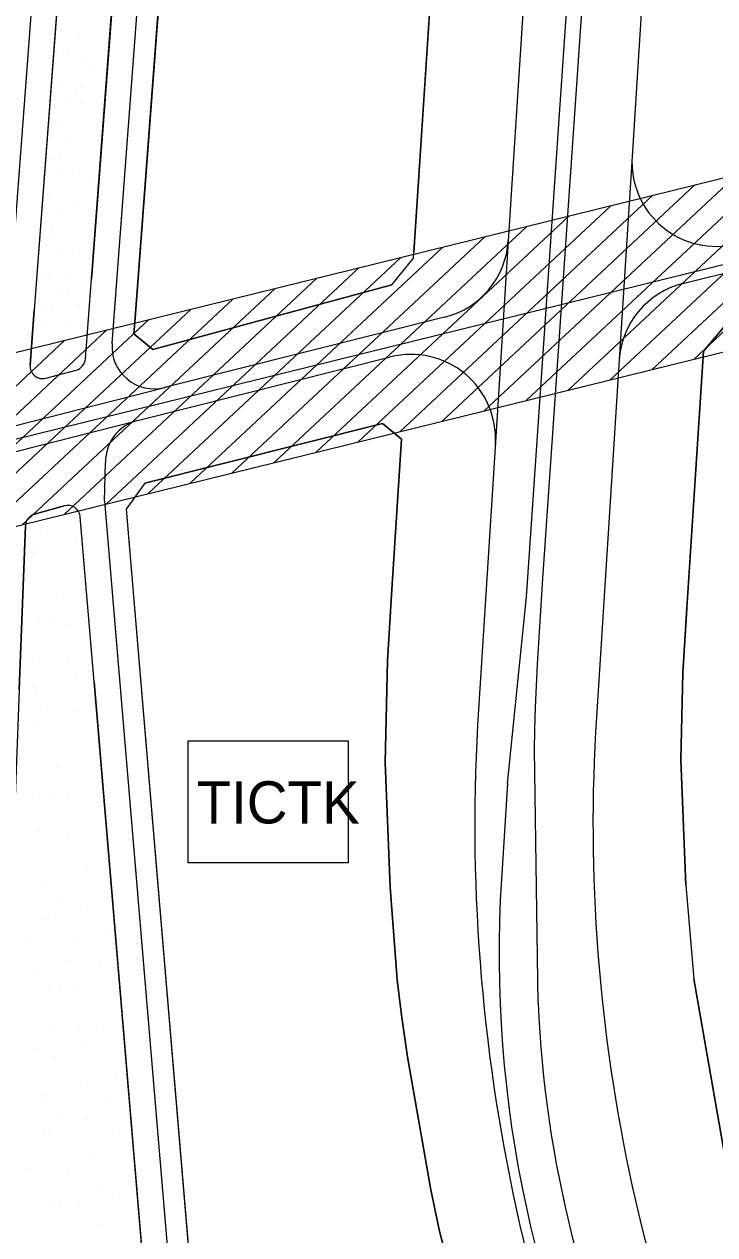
# Model space of a CAD drawing. Extents: x 419109 to 421295, y 4452223 to 4457798.
# Drawn here: x 419934.4 to 420098, y 4452516.3 to 4452803.2 of the extents above; entities that cross this region are included whole.
import ezdxf

# ---------------------------------------------------------------- set-up
doc = ezdxf.new("R2010")
doc.units = 0
for name, color, linetype in [('ADA', 7, 'Continuous'), ('ADAKENARI', 7, 'Continuous'), ('Default', 7, 'Continuous'), ('KALDIRIM', 7, 'Continuous'), ('LJ_SEMBOL', 7, 'Continuous'), ('PL_REKRASYON', 7, 'Continuous'), ('PL_TURZM', 7, 'Continuous'), ('RAYLI_TOPLU_TAŞIMA_HATTI', 7, 'Continuous'), ('TA_ENH_154', 7, 'Continuous'), ('TA_ENH_KORUMA', 7, 'Continuous'), ('TA_ENH_TARAMA', 7, 'Continuous'), ('TR_PARKALANI', 7, 'Continuous'), ('TR_TİC_TURIZM_K', 7, 'Continuous'), ('TR_TİCK', 7, 'Continuous')]:
    doc.layers.add(name, color=color, linetype=linetype)

# ---------------------------------------------------------------- blocks, each defined once
blk = doc.blocks.new('POINT_DISPLAY')
at = {"layer": 'Default'}
blk.add_line((0, 0), (0, 0), dxfattribs=at)

msp = doc.modelspace()

# ---------------------------------------------------------------- linework, layer by layer
at = {"layer": 'ADA'}
msp.add_line((419958.54, 4452688.24), (419975.57, 4452485.88), dxfattribs=at)
at = {"layer": 'ADAKENARI'}
for p, q in [((419951.73, 4452934.96), (419936.73, 4452735.37)), ((419964.49, 4452931.33), (419950.33, 4452742.81)), ((419960.59, 4452732.56), (419974.93, 4452923.41)), ((420036.21, 4452894.7), (420026.69, 4452749.18)), ((420026.6, 4452747.71), (420026.69, 4452749.18)), ((420021.44, 4452741.42), (420026.6, 4452747.71)), ((419948.91, 4452723.9), (419950.33, 4452742.81)), ((420021.44, 4452741.42), (419964.83, 4452726.12)), ((419935.76, 4452722.41), (419936.73, 4452735.37)), ((419960.38, 4452729.81), (419960.59, 4452732.56)), ((420095.3, 4452725.67), (420100.48, 4452731.87)), ((419964.83, 4452726.12), (419960.38, 4452729.81)), ((420091.32, 4452664.72), (420095.3, 4452725.67)), ((419939.53, 4452719.29), (419946.7, 4452721.22)), ((419962.97, 4452694.44), (420019.27, 4452708.58)), ((420019.27, 4452708.58), (420023.79, 4452704.81)), ((420023.79, 4452704.81), (420021.46, 4452669.21)), ((419962.97, 4452694.44), (419958.54, 4452688.24)), ((419936.83, 4452687.06), (419943.85, 4452689.04)), ((419950.94, 4452647.37), (419947.65, 4452686.41)), ((419933.21, 4452645.51), (419934.65, 4452684.29)), ((420021.46, 4452669.21), (420020.44, 4452652.35)), ((420090.39, 4452649.46), (420091.33, 4452664.89)), ((420020.44, 4452652.35), (420019.91, 4452628.23)), ((420089.94, 4452628.86), (420090.39, 4452649.46)), ((419950.94, 4452647.37), (419964.61, 4452484.96)), ((420091.13, 4452599.18), (420089.94, 4452628.86)), ((420019.91, 4452628.23), (420021.09, 4452598.65)), ((420021.09, 4452598.65), (420022.74, 4452576.7)), ((420091.13, 4452599.18), (420093.03, 4452576.93)), ((420100.03, 4452536.75), (420093.03, 4452576.93)), ((420022.74, 4452576.7), (420023.74, 4452568.37)), ((420023.74, 4452568.37), (420025.19, 4452558.48)), ((420025.19, 4452558.48), (420030.68, 4452526.97)), ((420030.68, 4452526.97), (420032.78, 4452517.2)), ((420032.78, 4452517.2), (420040.61, 4452486.64))]:
    msp.add_line(p, q, dxfattribs=at)
for centre, start, end in [((419945.91, 4452724.12), 285.1172, 355.7022), ((419938.75, 4452722.18), 175.7022, 285.1172), ((419944.66, 4452686.16), 4.812, 105.7614), ((419937.65, 4452684.18), 105.7614, 177.8698)]:
    msp.add_arc(centre, 3, start, end, dxfattribs=at)
at = {"layer": 'KALDIRIM'}
for p, q in [((420101.75, 4453138.55), (420078.39, 4452771.79)), ((419955.19, 4452727.5), (419970.19, 4452927.08)), ((420056.83, 4452873.86), (420049.06, 4452751.85)), ((419938.34, 4452836.87), (419929.4, 4452717.92)), ((420078.39, 4452771.79), (420075.16, 4452721.16)), ((420090.4, 4452741.72), (420149.31, 4452756.51)), ((420049.14, 4452753.04), (420045.79, 4452700.44)), ((420033.97, 4452733.73), (419967.6, 4452717.06)), ((419961.22, 4452709.27), (420021.16, 4452724.32)), ((420075.16, 4452721.16), (420069.93, 4452639)), ((419918.14, 4452704.51), (419967.99, 4452717.15)), ((419916.14, 4452697.81), (419960.66, 4452709.13)), ((420045.79, 4452700.44), (420041.99, 4452640.78)), ((419953.36, 4452690.17), (419953.66, 4452699.33)), ((419953.36, 4452690.17), (419970.59, 4452485.46))]:
    msp.add_line(p, q, dxfattribs=at)
for centre, radius, start, end in [((420098.35, 4452770.52), 20, 176.3547, 284.1002), ((420029.1, 4452753.13), 20, 284.1002, 356.3547), ((420095.28, 4452722.32), 20, 104.1002, 176.3547), ((419965.17, 4452726.75), 10, 175.7022, 284.1002), ((420026.03, 4452704.93), 20, 356.3547, 104.1002), ((419963.65, 4452699.57), 10, 104.1002, 181.382), ((420469.12, 4452613.56), 428, 176.3547, 208.3024), ((420469.12, 4452613.56), 400, 176.3547, 208.3008)]:
    msp.add_arc(centre, radius, start, end, dxfattribs=at)
at = {"layer": 'LJ_SEMBOL'}
msp.add_lwpolyline([(419973.19, 4452633.38), (420011.13, 4452633.38), (420011.13, 4452604.45), (419973.19, 4452604.45)], close=True, dxfattribs=at)
at = {"layer": 'PL_REKRASYON'}
for points in [[(419951.73, 4452934.96), (419936.73, 4452735.37), (419935.76, 4452722.41)], [(419948.91, 4452723.9), (419950.33, 4452742.81), (419964.49, 4452931.33)], [(419939.53, 4452719.29), (419946.7, 4452721.22)], [(419943.85, 4452689.04), (419936.83, 4452687.06)], [(419950.94, 4452647.37), (419947.65, 4452686.41)], [(419934.65, 4452684.29), (419933.21, 4452645.51), (419929.09, 4452534.89), (419927.35, 4452487.89), (419926.71, 4452470.9), (419922.03, 4452345.06)], [(419976.96, 4452338.44), (419968.58, 4452437.87), (419964.61, 4452484.96), (419950.94, 4452647.37)]]:
    msp.add_lwpolyline(points, dxfattribs=at)
for centre, start, end in [((419945.91, 4452724.12), 285.1172, 355.7022), ((419938.75, 4452722.18), 175.7022, 285.1172), ((419944.66, 4452686.16), 4.812, 105.7614), ((419937.65, 4452684.18), 105.7614, 177.8698)]:
    msp.add_arc(centre, 3, start, end, dxfattribs=at)
at = {"layer": 'PL_TURZM'}
for points in [[(419960.59, 4452732.56), (419960.38, 4452729.81), (419964.83, 4452726.12), (420021.44, 4452741.42), (420026.6, 4452747.71), (420026.69, 4452749.18), (420036.21, 4452894.7), (420032.01, 4452901.81), (419979.83, 4452926.27), (419974.93, 4452923.41), (419960.59, 4452732.56)], [(420100.48, 4452731.87), (420095.3, 4452725.67), (420091.33, 4452664.89), (420091.32, 4452664.81), (420091.32, 4452664.72), (420090.39, 4452649.46), (420089.94, 4452628.86), (420091.13, 4452599.18), (420093.03, 4452576.93), (420100.03, 4452536.75)], [(419958.54, 4452688.24), (419975.57, 4452485.88), (419976.12, 4452479.4), (420043.83, 4452477.12), (420040.61, 4452486.64), (420032.78, 4452517.2), (420030.68, 4452526.97), (420025.19, 4452558.48), (420023.74, 4452568.37), (420022.74, 4452576.7), (420021.09, 4452598.65), (420019.91, 4452628.23), (420020.44, 4452652.35), (420021.46, 4452669.21), (420023.79, 4452704.81), (420019.27, 4452708.58), (419962.97, 4452694.44), (419958.54, 4452688.24)]]:
    msp.add_lwpolyline(points, dxfattribs=at)
at = {"layer": 'RAYLI_TOPLU_TAŞIMA_HATTI'}
for p, q in [((420053.37, 4452667.5), (420077.52, 4453019.4)), ((420057.27, 4452671.86), (420081.13, 4453019.42)), ((420048.88, 4452623.22), (420053.37, 4452667.5)), ((420056.11, 4452571.19), (420055.31, 4452625.92)), ((420048.88, 4452623.22), (420047.44, 4452600.56))]:
    msp.add_line(p, q, dxfattribs=at)
msp.add_lwpolyline([(420055.31, 4452625.92), (420055.3, 4452631.03), (420055.38, 4452636.14), (420055.52, 4452641.25), (420055.73, 4452646.36), (420055.98, 4452651.46), (420056.27, 4452656.56), (420056.59, 4452661.66), (420056.93, 4452666.76), (420057.27, 4452671.86)], dxfattribs=at)
for radius, start, end in [(281, 176.3547, 208.3008), (272, 182.425, 205.9007)]:
    msp.add_arc((420327.87, 4452582.7), radius, start, end, dxfattribs=at)
at = {"layer": 'TA_ENH_154'}
msp.add_lwpolyline([(421244.23, 4452871.73), (420603.45, 4452866.93), (420104.11, 4452747.15), (419709.07, 4452649.72), (419353.3, 4452559.56), (419284.53, 4452601.29), (419287.68, 4452599.87), (419484.08, 4452691.72), (419833.95, 4454863.94), (419862.83, 4455014.24)], dxfattribs=at)
at = {"layer": 'TA_ENH_KORUMA'}
msp.add_lwpolyline([(419883.15, 4455014.02), (419853.65, 4454860.46), (419502.14, 4452678.09), (419329.55, 4452597.37), (419356.51, 4452581.01), (419704.22, 4452669.12), (420099.38, 4452766.58), (420601.01, 4452886.92), (421244.44, 4452891.74)], dxfattribs=at)
at = {"layer": 'TA_ENH_TARAMA'}
for p, q in [((420093.08, 4452723.82), (420152.45, 4452779.31)), ((420083.13, 4452721.37), (420142.6, 4452776.95)), ((420063.23, 4452716.46), (420122.89, 4452772.22)), ((420073.18, 4452718.92), (420132.74, 4452774.58)), ((420053.28, 4452714.01), (420113.04, 4452769.86)), ((420043.33, 4452711.56), (420103.19, 4452767.49)), ((420033.38, 4452709.1), (420093.28, 4452765.08)), ((420023.43, 4452706.65), (420083.33, 4452762.62)), ((420003.54, 4452701.74), (420063.43, 4452757.71)), ((420013.49, 4452704.19), (420073.38, 4452760.17)), ((419993.59, 4452699.29), (420053.48, 4452755.26)), ((419983.64, 4452696.83), (420043.53, 4452752.81)), ((419973.69, 4452694.38), (420033.58, 4452750.35)), ((419963.74, 4452691.93), (420023.63, 4452747.9)), ((419953.79, 4452689.47), (420013.68, 4452745.45)), ((419933.89, 4452684.57), (419993.79, 4452740.54)), ((419943.84, 4452687.02), (420003.73, 4452742.99)), ((419923.95, 4452682.11), (419983.84, 4452738.09)), ((419914, 4452679.66), (419973.89, 4452735.63)), ((419904.05, 4452677.2), (419963.94, 4452733.18)), ((419894.1, 4452674.75), (419953.99, 4452730.72)), ((419713.92, 4452630.31), (420108.84, 4452727.71)), ((419884.15, 4452672.3), (419944.04, 4452728.27))]:
    msp.add_line(p, q, dxfattribs=at)
at = {"layer": 'TR_TİC_TURIZM_K'}
for points in [[(420100.48, 4452731.87), (420095.3, 4452725.67), (420091.33, 4452664.89), (420091.32, 4452664.81)], [(420091.32, 4452664.81), (420091.32, 4452664.72), (420090.39, 4452649.46), (420089.94, 4452628.86), (420091.13, 4452599.18), (420093.03, 4452576.93), (420100.03, 4452536.75)]]:
    msp.add_lwpolyline(points, dxfattribs=at)
at = {"layer": 'TR_TİCK'}
for points in [[(420026.6, 4452747.71), (420026.69, 4452749.18), (420036.21, 4452894.7), (420032.01, 4452901.81), (419979.83, 4452926.27), (419974.93, 4452923.41), (419960.59, 4452732.56), (419960.38, 4452729.81), (419964.83, 4452726.12), (420021.44, 4452741.42), (420026.6, 4452747.71)], [(420019.27, 4452708.58), (419962.97, 4452694.44), (419958.54, 4452688.24), (419975.57, 4452485.88), (419976.12, 4452479.4), (420043.83, 4452477.12), (420040.61, 4452486.64), (420032.78, 4452517.2), (420030.68, 4452526.97), (420025.19, 4452558.48), (420023.74, 4452568.37), (420022.74, 4452576.7), (420021.09, 4452598.65), (420019.91, 4452628.23), (420020.44, 4452652.35), (420021.46, 4452669.21), (420023.79, 4452704.81), (420019.27, 4452708.58)], [(419973.19, 4452604.45), (419973.19, 4452633.38), (420011.13, 4452633.38), (420011.13, 4452604.45), (419973.19, 4452604.45)]]:
    msp.add_lwpolyline(points, dxfattribs=at)

# ---------------------------------------------------------------- block references
at = {"layer": 'TR_PARKALANI', "xscale": 0.1, "yscale": 0.10000000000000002}
for p in [(419947.2, 4452800.77), (419943.69, 4452796.26), (419944.94, 4452796.52), (419949.22, 4452794.19), (419950.02, 4452792.31), (419942.26, 4452788.07), (419946.51, 4452787.79), (419947.76, 4452788.06), (419945.14, 4452784.6), (419947.76, 4452784.49), (419952.04, 4452783.48), (419941.62, 4452780.08), (419942.26, 4452779.04), (419945.14, 4452775.58), (419952.04, 4452774.45), (419940.38, 4452771.14), (419941.62, 4452771.06), (419942.87, 4452771.32), (419943.26, 4452767.68), (419945.88, 4452767.56), (419950.16, 4452766.55), (419939.74, 4452763.16), (419940.38, 4452762.12), (419947.15, 4452761.29), (419943.26, 4452758.65), (419950.16, 4452757.53), (419939.74, 4452754.14), (419940.38, 4452752.15), (419940.99, 4452754.4), (419943.26, 4452748.69), (419945.88, 4452748.57), (419950.16, 4452747.56), (419939.74, 4452744.17), (419945.27, 4452744.37), (419940.38, 4452743.13), (419943.26, 4452739.66), (419944.52, 4452740.31), (419950.16, 4452738.54), (419939.74, 4452735.14), (419940.99, 4452735.41), (419947.39, 4452736.84), (419939.44, 4452732.6), (419943.88, 4452732.32), (419945.13, 4452732.59), (419942.32, 4452729.13), (419938.8, 4452724.61), (419940.05, 4452724.88), (419945.27, 4452725.37), (419937.09, 4452686.06), (419939.97, 4452682.59), (419946.87, 4452681.47), (419936.45, 4452678.08), (419937.7, 4452678.34), (419941.98, 4452668.31), (419937.9, 4452662.1), (419940.52, 4452661.98), (419944.8, 4452660.97), (419937.9, 4452653.07), (419944.8, 4452651.95), (419946.87, 4452649.31), (419936.45, 4452645.92), (419937.09, 4452644.88), (419939.97, 4452641.41), (419946.87, 4452640.29), (419937.7, 4452637.16), (419936.45, 4452636.9), (419941.98, 4452627.13), (419937.9, 4452620.92), (419940.52, 4452620.8), (419944.8, 4452619.79), (419937.9, 4452611.89), (419944.8, 4452610.77), (419949.41, 4452603.43), (419938.99, 4452600.04), (419939.63, 4452599), (419942.5, 4452595.53), (419949.41, 4452594.41), (419940.24, 4452591.28), (419938.99, 4452591.02), (419953.55, 4452588.67), (419934.74, 4452586.11), (419946.34, 4452585.7), (419944.52, 4452581.25), (419952.1, 4452580.44), (419937.56, 4452578.5), (419940.44, 4452575.04), (419943.06, 4452574.92), (419947.34, 4452573.91), (419940.44, 4452566.01), (419953.2, 4452566), (419947.34, 4452564.89), (419937.48, 4452560.52), (419949.18, 4452560.68), (419941.69, 4452558.51), (419955.94, 4452554.49), (419949.41, 4452552.66), (419938.99, 4452549.27), (419939.63, 4452548.23), (419953.93, 4452548.27), (419942.5, 4452544.76), (419949.41, 4452543.64), (419938.99, 4452540.25), (419940.24, 4452540.51), (419955.39, 4452540.42), (419949.96, 4452534.82), (419935.29, 4452532.01), (419944.52, 4452530.48), (419952.65, 4452527.44), (419940.44, 4452524.27), (419943.06, 4452524.15), (419947.34, 4452523.14), (419957.04, 4452525.06), (419952.58, 4452518.66)]:
    msp.add_blockref('POINT_DISPLAY', p, dxfattribs=at)

# ---------------------------------------------------------------- texts
at = {"layer": 'LJ_SEMBOL'}
msp.add_text('TICTK', height=10, dxfattribs=at).set_placement((419975.22, 4452613.77))

doc.saveas('drawing.dxf')
